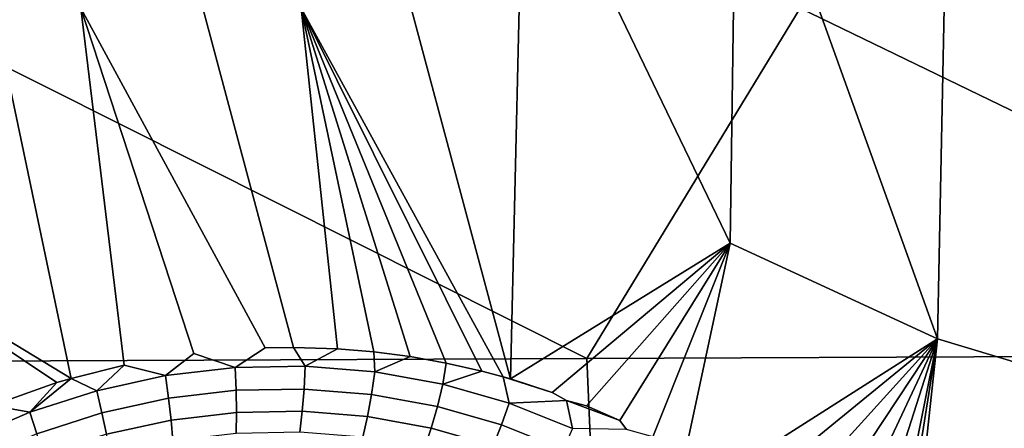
# Model space of a CAD drawing. Header units: metres. Extents: x -240 to 45, y -77 to 27.
# Tile 218 of 656: x -204.002 to -202.318, y -0.719 to -0.02. Entities that reach past the tile are written whole.
import ezdxf

# ---------------------------------------------------------------- set-up
doc = ezdxf.new("R2010")
doc.units = ezdxf.units.M
doc.layers.add('solid_102011X2', color=7, linetype='CONTINUOUS')

msp = doc.modelspace()

# ---------------------------------------------------------------- linework, layer by layer
at = {"layer": 'solid_102011X2'}
for points in [[(-203.030762, 0.650211, 324.296967), (-204.225906, 0, 323.101776), (-203.032257, -0.599517, 324.298187), (-202.667023, 0, 324.682434)], [(-201.442215, 0.642961, 325.893158), (-202.667023, 0, 324.682434), (-201.44368, -0.592833, 325.894379), (-201.099945, 0, 326.252289)], [(-204.225906, 0, 323.101776), (-204.604858, -0.606303, 322.698975), (-203.032257, -0.599517, 324.298187)], [(-202.667023, 0, 324.682434), (-203.032257, -0.599517, 324.298187), (-201.44368, -0.592833, 325.894379)], [(-204.047562, 0, 269.276215), (-203.91391, -0.633505, 269.257538), (-204.284866, -0.40871, 269.30661), (-204.277939, 0, 269.30484)], [(-204.047562, 0, 269.276215), (-203.89743, 0, 269.253387), (-203.823151, -0.61083, 269.242035), (-203.91391, -0.633505, 269.257538)], [(-203.582092, -0.581286, 269.195038), (-203.89743, 0, 269.253387), (-203.688583, 0, 269.216034), (-203.533646, -0.580573, 269.18457)], [(-203.75264, -0.628751, 269.227661), (-203.823151, -0.61083, 269.242035), (-203.89743, 0, 269.253387), (-203.704147, -0.59078, 269.21991)], [(-203.63327, -0.614691, 269.204193), (-203.704147, -0.59078, 269.21991), (-203.89743, 0, 269.253387), (-203.582092, -0.581286, 269.195038)], [(-203.458252, -0.582932, 269.167542), (-203.533646, -0.580573, 269.18457), (-203.688583, 0, 269.216034), (-203.520386, 0, 269.181183)], [(-203.17485, -0.630899, 269.09552), (-203.520386, 0, 269.181183), (-203.332352, 0, 269.137054), (-203.162674, -0.634414, 269.092133)], [(-203.396164, -0.588065, 269.152863), (-203.458252, -0.582932, 269.167542), (-203.520386, 0, 269.181183)], [(-203.334213, -0.596144, 269.137604), (-203.396164, -0.588065, 269.152863), (-203.520386, 0, 269.181183)], [(-203.272583, -0.607146, 269.121826), (-203.334213, -0.596144, 269.137604), (-203.520386, 0, 269.181183)], [(-203.211426, -0.621083, 269.10556), (-203.272583, -0.607146, 269.121826), (-203.520386, 0, 269.181183)], [(-203.17485, -0.630899, 269.09552), (-203.211426, -0.621083, 269.10556), (-203.520386, 0, 269.181183)], [(-203.332352, 0, 269.137054), (-203.147827, 0, 269.088348), (-203.162674, -0.634414, 269.092133)], [(-203.162674, -0.634414, 269.092133), (-203.147827, 0, 269.088348), (-202.980728, 0, 269.039551), (-202.786819, -0.401964, 268.976715)], [(-202.78096, 0, 268.97522), (-202.786819, -0.401964, 268.976715), (-202.980728, 0, 269.039551)], [(-202.635513, 0, 268.924164), (-202.432129, -0.566025, 268.845001), (-202.786819, -0.401964, 268.976715), (-202.78096, 0, 268.97522)], [(-202.635513, 0, 268.924164), (-202.420807, 0, 268.842133), (-202.432129, -0.566025, 268.845001)], [(-202.432129, -0.566025, 268.845001), (-202.420807, 0, 268.842133), (-202.296402, 0, 268.790863), (-202.083939, -0.67063, 268.693451)], [(-202.786819, -0.401964, 268.976715), (-203.09137, -0.657615, 269.071838), (-203.162674, -0.634414, 269.092133)], [(-203.067017, -0.671026, 269.064667), (-203.09137, -0.657615, 269.071838), (-202.786819, -0.401964, 268.976715), (-203.032776, -0.680138, 269.054504)], [(-202.786819, -0.401964, 268.976715), (-202.975327, -0.705476, 269.036926), (-203.032776, -0.680138, 269.054504)], [(-202.964157, -0.720818, 269.033264), (-202.975327, -0.705476, 269.036926), (-202.786819, -0.401964, 268.976715), (-202.919159, -0.733525, 269.019196)], [(-202.786819, -0.401964, 268.976715), (-202.864334, -0.764283, 269.001312), (-202.919159, -0.733525, 269.019196)], [(-202.864334, -0.764283, 269.001312), (-202.786819, -0.401964, 268.976715), (-202.432129, -0.566025, 268.845001), (-202.803818, -0.802437, 268.980957)], [(-203.938339, -0.640739, 269.261505), (-204.284866, -0.40871, 269.30661), (-203.91391, -0.633505, 269.257538)], [(-203.938339, -0.640739, 269.261505), (-204.04921, -0.679893, 269.278564), (-204.284866, -0.40871, 269.30661)], [(-202.759323, -0.833574, 268.965576), (-202.803818, -0.802437, 268.980957), (-202.432129, -0.566025, 268.845001)], [(-202.709396, -0.871948, 268.947815), (-202.759323, -0.833574, 268.965576), (-202.432129, -0.566025, 268.845001)], [(-202.661285, -0.912752, 268.930237), (-202.709396, -0.871948, 268.947815), (-202.432129, -0.566025, 268.845001)], [(-202.615173, -0.955777, 268.912933), (-202.661285, -0.912752, 268.930237), (-202.432129, -0.566025, 268.845001)], [(-202.571121, -1.001017, 268.895966), (-202.615173, -0.955777, 268.912933), (-202.432129, -0.566025, 268.845001)], [(-202.529297, -1.048243, 268.879425), (-202.571121, -1.001017, 268.895966), (-202.432129, -0.566025, 268.845001)], [(-202.511749, -1.069468, 268.872375), (-202.529297, -1.048243, 268.879425), (-202.432129, -0.566025, 268.845001)], [(-202.489716, -1.097442, 268.863373), (-202.511749, -1.069468, 268.872375), (-202.432129, -0.566025, 268.845001)], [(-202.489716, -1.097442, 268.863373), (-202.432129, -0.566025, 268.845001), (-202.083939, -0.67063, 268.693451), (-202.465164, -1.130507, 268.85321)], [(-203.513519, -0.61248, 269.178406), (-203.63327, -0.614691, 269.204193), (-203.582092, -0.581286, 269.195038), (-203.533646, -0.580573, 269.18457)], [(-203.513519, -0.61248, 269.178406), (-203.533646, -0.580573, 269.18457), (-203.458252, -0.582932, 269.167542)], [(-203.394699, -0.622093, 269.150574), (-203.513519, -0.61248, 269.178406), (-203.458252, -0.582932, 269.167542), (-203.396164, -0.588065, 269.152863)], [(-203.394699, -0.622093, 269.150574), (-203.396164, -0.588065, 269.152863), (-203.334213, -0.596144, 269.137604)], [(-203.032257, -0.599517, 324.298187), (-204.604858, -0.606303, 322.698975), (-204.575912, -1.263625, 322.675568), (-203.00383, -1.249483, 324.274841)], [(-203.63327, -0.614691, 269.204193), (-203.75264, -0.628751, 269.227661), (-203.704147, -0.59078, 269.21991)], [(-203.278137, -0.643384, 269.120941), (-203.394699, -0.622093, 269.150574), (-203.334213, -0.596144, 269.137604), (-203.272583, -0.607146, 269.121826)], [(-201.44368, -0.592833, 325.894379), (-203.032257, -0.599517, 324.298187), (-203.00383, -1.249483, 324.274841), (-201.415802, -1.235552, 325.871094)], [(-203.870331, -0.654494, 269.248657), (-203.91391, -0.633505, 269.257538), (-203.823151, -0.61083, 269.242035)], [(-203.75264, -0.628751, 269.227661), (-203.870331, -0.654494, 269.248657), (-203.823151, -0.61083, 269.242035)], [(-203.631683, -0.653785, 269.197144), (-203.747375, -0.667406, 269.220001), (-203.75264, -0.628751, 269.227661), (-203.63327, -0.614691, 269.204193)], [(-203.51564, -0.651653, 269.171967), (-203.631683, -0.653785, 269.197144), (-203.63327, -0.614691, 269.204193), (-203.513519, -0.61248, 269.178406)], [(-203.400528, -0.660986, 269.144745), (-203.51564, -0.651653, 269.171967), (-203.513519, -0.61248, 269.178406), (-203.394699, -0.622093, 269.150574)], [(-203.287598, -0.681642, 269.115692), (-203.400528, -0.660986, 269.144745), (-203.394699, -0.622093, 269.150574), (-203.278137, -0.643384, 269.120941)], [(-203.278137, -0.643384, 269.120941), (-203.272583, -0.607146, 269.121826), (-203.211426, -0.621083, 269.10556)], [(-203.164963, -0.675932, 269.089905), (-203.278137, -0.643384, 269.120941), (-203.211426, -0.621083, 269.10556), (-203.17485, -0.630899, 269.09552)], [(-203.985046, -0.691494, 269.267181), (-203.938339, -0.640739, 269.261505), (-203.91391, -0.633505, 269.257538)], [(-203.870331, -0.654494, 269.248657), (-203.985046, -0.691494, 269.267181), (-203.91391, -0.633505, 269.257538)], [(-203.747375, -0.667406, 269.220001), (-203.861435, -0.692357, 269.240387), (-203.870331, -0.654494, 269.248657), (-203.75264, -0.628751, 269.227661)], [(-203.17485, -0.630899, 269.09552), (-203.162674, -0.634414, 269.092133), (-203.09137, -0.657615, 269.071838)], [(-203.164963, -0.675932, 269.089905), (-203.17485, -0.630899, 269.09552), (-203.09137, -0.657615, 269.071838), (-203.067017, -0.671026, 269.064667)], [(-203.985046, -0.691494, 269.267181), (-204.04921, -0.679893, 269.278564), (-203.938339, -0.640739, 269.261505)], [(-203.861435, -0.692357, 269.240387), (-203.972672, -0.728228, 269.258362), (-203.985046, -0.691494, 269.267181), (-203.870331, -0.654494, 269.248657)], [(-203.631226, -0.691667, 269.185059), (-203.743256, -0.704866, 269.207336), (-203.747375, -0.667406, 269.220001), (-203.631683, -0.653785, 269.197144)], [(-203.518875, -0.68959, 269.160522), (-203.631226, -0.691667, 269.185059), (-203.631683, -0.653785, 269.197144), (-203.51564, -0.651653, 269.171967)], [(-203.407425, -0.698612, 269.133911), (-203.518875, -0.68959, 269.160522), (-203.51564, -0.651653, 269.171967), (-203.400528, -0.660986, 269.144745)], [(-203.177979, -0.713212, 269.085236), (-203.287598, -0.681642, 269.115692), (-203.278137, -0.643384, 269.120941), (-203.164963, -0.675932, 269.089905)], [(-203.743256, -0.704866, 269.207336), (-203.853729, -0.729039, 269.227142), (-203.861435, -0.692357, 269.240387), (-203.747375, -0.667406, 269.220001)], [(-203.298096, -0.718597, 269.105469), (-203.407425, -0.698612, 269.133911), (-203.400528, -0.660986, 269.144745), (-203.287598, -0.681642, 269.115692)], [(-203.067017, -0.671026, 269.064667), (-203.05629, -0.719203, 269.057892), (-203.164963, -0.675932, 269.089905)], [(-203.067017, -0.671026, 269.064667), (-203.032776, -0.680138, 269.054504), (-202.975327, -0.705476, 269.036926)], [(-203.05629, -0.719203, 269.057892), (-203.067017, -0.671026, 269.064667), (-202.975327, -0.705476, 269.036926), (-202.964157, -0.720818, 269.033264)], [(-202.417801, -1.200945, 268.83313), (-202.465164, -1.130507, 268.85321), (-202.083939, -0.67063, 268.693451), (-202.13028, -1.339805, 268.705109)], [(-203.985046, -0.691494, 269.267181), (-204.095612, -0.739235, 269.283234), (-204.04921, -0.679893, 269.278564)], [(-203.523132, -0.725623, 269.144257), (-203.631882, -0.72767, 269.168213), (-203.631226, -0.691667, 269.185059), (-203.518875, -0.68959, 269.160522)], [(-203.415268, -0.734309, 269.118256), (-203.523132, -0.725623, 269.144257), (-203.518875, -0.68959, 269.160522), (-203.407425, -0.698612, 269.133911)], [(-203.191971, -0.749153, 269.075592), (-203.298096, -0.718597, 269.105469), (-203.287598, -0.681642, 269.115692), (-203.177979, -0.713212, 269.085236)], [(-203.072693, -0.755183, 269.053802), (-203.177979, -0.713212, 269.085236), (-203.164963, -0.675932, 269.089905), (-203.05629, -0.719203, 269.057892)], [(-203.972672, -0.728228, 269.258362), (-204.07988, -0.774522, 269.273865), (-204.095612, -0.739235, 269.283234), (-203.985046, -0.691494, 269.267181)], [(-203.853729, -0.729039, 269.227142), (-203.961487, -0.763791, 269.244537), (-203.972672, -0.728228, 269.258362), (-203.861435, -0.692357, 269.240387)], [(-203.740341, -0.740473, 269.18988), (-203.847321, -0.763894, 269.209137), (-203.853729, -0.729039, 269.227142), (-203.743256, -0.704866, 269.207336)], [(-203.631882, -0.72767, 269.168213), (-203.740341, -0.740473, 269.18988), (-203.743256, -0.704866, 269.207336), (-203.631226, -0.691667, 269.185059)], [(-203.309448, -0.753601, 269.090393), (-203.415268, -0.734309, 269.118256), (-203.407425, -0.698612, 269.133911), (-203.298096, -0.718597, 269.105469)], [(-203.206696, -0.783124, 269.061096), (-203.309448, -0.753601, 269.090393), (-203.298096, -0.718597, 269.105469), (-203.191971, -0.749153, 269.075592)], [(-203.090027, -0.789788, 269.044708), (-203.191971, -0.749153, 269.075592), (-203.177979, -0.713212, 269.085236), (-203.072693, -0.755183, 269.053802)]]:
    msp.add_3dface(points, dxfattribs=at)

doc.saveas('drawing.dxf')
